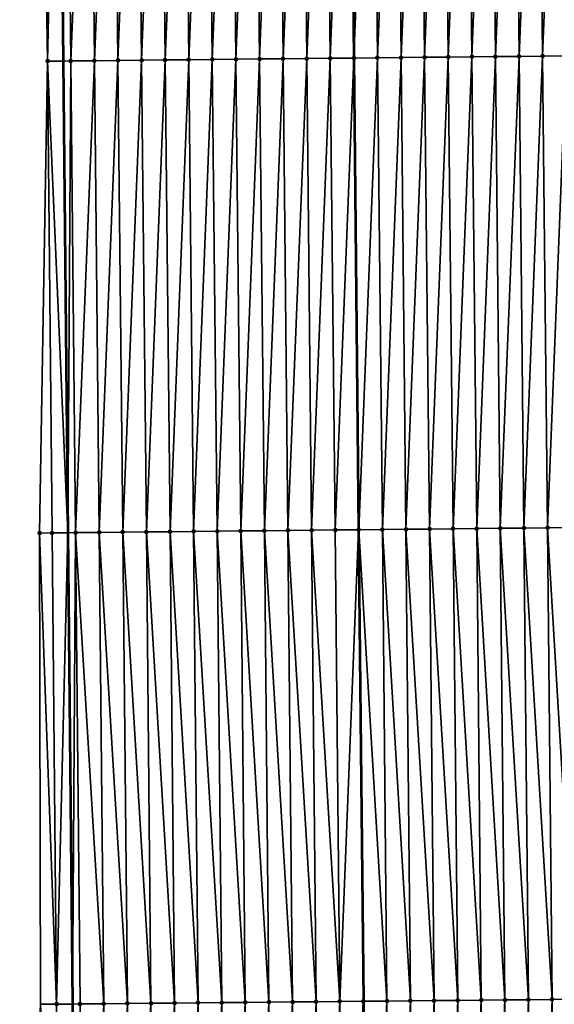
# Model space of a CAD drawing. Header units: feet. Extents: x 2007189 to 2022806, y 818621 to 837694.
# Tile 438 of 656: x 2011347 to 2011369, y 829627 to 829669. Entities that reach past the tile are written whole.
import ezdxf

# ---------------------------------------------------------------- set-up
doc = ezdxf.new("R2010")
doc.units = ezdxf.units.FT
doc.header["$MEASUREMENT"] = 0
for name, color, linetype, lineweight in [('EP_Travel Lane', 172, 'Continuous', 53), ('Road Shots', 141, 'Continuous', 100), ('Road X-Section', 40, 'Continuous', 13), ('STRIPING', 60, 'Continuous', 53)]:
    doc.layers.add(name, color=color, linetype=linetype, lineweight=lineweight)
doc.layers.add('I-77-MM17-21_SB-Surface-Border', color=7, linetype='Continuous')
doc.layers.add('I-77-MM17-21_SB-Surface-TIN', color=7, linetype='Continuous')

msp = doc.modelspace()

# ---------------------------------------------------------------- linework, layer by layer
at = {"layer": 'EP_Travel Lane'}
msp.add_polyline3d([(2011347.77667085, 829726.9372255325, 320.8772647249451), (2011347.981133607, 829706.9384640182, 320.784511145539), (2011348.185597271, 829686.9396137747, 320.7062603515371), (2011348.390057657, 829666.9410841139, 320.5755321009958), (2011348.594520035, 829646.9423597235, 320.476686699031), (2011348.7968347, 829626.9618976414, 320.368494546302), (2011348.999118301, 829606.9631093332, 320.2761360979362), (2011349.201400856, 829586.964424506, 320.1667820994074), (2011349.403681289, 829566.9659493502, 320.0228022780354), (2011349.605962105, 829546.9674364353, 319.8850830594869), (2011349.808244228, 829526.9687943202, 319.7686346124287), (2011350.010525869, 829506.9701998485, 319.6443639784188), (2011350.212806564, 829486.9716988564, 319.5046445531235)], dxfattribs=at)
at = {"layer": 'I-77-MM17-21_SB-Surface-Border', "color": 3, "linetype": 'Continuous', "lineweight": -3}
msp.add_polyline3d([(2011349.681031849, 829486.9667114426, 319.4914617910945), (2011349.95067896, 829506.969639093, 319.6427918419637), (2011348.751969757, 829526.9588964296, 319.7410138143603), (2011347.9165812, 829546.9516157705, 319.8392938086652), (2011348.027647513, 829566.9530622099, 319.9856532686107), (2011347.728978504, 829586.9506311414, 320.1276098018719), (2011346.554376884, 829606.940261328, 320.2022128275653), (2011347.440265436, 829626.9492123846, 320.3286420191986), (2011347.399366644, 829646.9302125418, 320.4409480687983), (2011347.735172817, 829666.9344140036, 320.5582490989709), (2011347.415240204, 829686.931769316, 320.6856433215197), (2011347.614775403, 829706.9347306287, 320.7751653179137), (2011347.147484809, 829726.9308049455, 320.8626599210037)], dxfattribs=at)
at = {"layer": 'I-77-MM17-21_SB-Surface-TIN', "color": 128, "linetype": 'Continuous', "lineweight": -3}
for points in [[(2011347.51096816, 829686.9327427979, 320.688418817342), (2011347.415240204, 829686.931769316, 320.6856433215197), (2011347.735172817, 829666.9344140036, 320.5582490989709)], [(2011347.51096816, 829686.9327427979, 320.688418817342), (2011347.735172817, 829666.9344140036, 320.5582490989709), (2011348.185597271, 829686.9396137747, 320.7062603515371)], [(2011347.735172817, 829666.9344140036, 320.5582490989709), (2011348.390057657, 829666.9410841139, 320.5755321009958), (2011348.185597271, 829686.9396137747, 320.7062603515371)], [(2011348.510916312, 829686.942927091, 320.7148638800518), (2011348.185597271, 829686.9396137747, 320.7062603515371), (2011348.390057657, 829666.9410841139, 320.5755321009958)], [(2011348.510916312, 829686.942927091, 320.7148638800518), (2011348.390057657, 829666.9410841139, 320.5755321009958), (2011348.717829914, 829666.9444225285, 320.584182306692)], [(2011348.510916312, 829686.942927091, 320.7148638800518), (2011348.717829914, 829666.9444225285, 320.584182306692), (2011349.510864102, 829686.9531462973, 320.7355957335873)], [(2011349.510864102, 829686.9531462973, 320.7355957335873), (2011348.717829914, 829666.9444225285, 320.584182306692), (2011349.717777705, 829666.9546416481, 320.6049290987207)], [(2011349.510864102, 829686.9531462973, 320.7355957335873), (2011349.717777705, 829666.9546416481, 320.6049290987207), (2011350.510811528, 829686.9634007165, 320.7505653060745)], [(2011350.510811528, 829686.9634007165, 320.7505653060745), (2011349.717777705, 829666.9546416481, 320.6049290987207), (2011350.717725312, 829666.9648786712, 320.6227461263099)], [(2011350.510811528, 829686.9634007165, 320.7505653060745), (2011350.717725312, 829666.9648786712, 320.6227461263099), (2011351.510758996, 829686.9736511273, 320.7661908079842)], [(2011351.510758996, 829686.9736511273, 320.7661908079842), (2011350.717725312, 829666.9648786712, 320.6227461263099), (2011351.717673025, 829666.975105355, 320.6422550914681)], [(2011351.510758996, 829686.9736511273, 320.7661908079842), (2011351.717673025, 829666.975105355, 320.6422550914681), (2011352.510706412, 829686.9839064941, 320.7810052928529)], [(2011352.510706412, 829686.9839064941, 320.7810052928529), (2011351.717673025, 829666.975105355, 320.6422550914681), (2011352.717620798, 829666.9853262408, 320.6627128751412)], [(2011352.510706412, 829686.9839064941, 320.7810052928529), (2011352.717620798, 829666.9853262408, 320.6627128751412), (2011353.510653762, 829686.9941683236, 320.794762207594)], [(2011353.510653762, 829686.9941683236, 320.794762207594), (2011352.717620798, 829666.9853262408, 320.6627128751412), (2011353.717568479, 829666.9955560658, 320.6817078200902)], [(2011353.510653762, 829686.9941683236, 320.794762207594), (2011353.717568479, 829666.9955560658, 320.6817078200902), (2011354.510601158, 829687.0044257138, 320.8092455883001)], [(2011354.510601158, 829687.0044257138, 320.8092455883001), (2011353.717568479, 829666.9955560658, 320.6817078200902), (2011354.717516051, 829667.0057963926, 320.6989842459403)], [(2011354.510601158, 829687.0044257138, 320.8092455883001), (2011354.717516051, 829667.0057963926, 320.6989842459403), (2011355.510548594, 829687.0146791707, 320.8243726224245)], [(2011355.510548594, 829687.0146791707, 320.8243726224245), (2011354.717516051, 829667.0057963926, 320.6989842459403), (2011355.7174636, 829667.0160389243, 320.7158998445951)], [(2011355.510548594, 829687.0146791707, 320.8243726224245), (2011355.7174636, 829667.0160389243, 320.7158998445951), (2011356.510496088, 829687.0249269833, 320.8404232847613)], [(2011356.510496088, 829687.0249269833, 320.8404232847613), (2011355.7174636, 829667.0160389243, 320.7158998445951), (2011356.717411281, 829667.026268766, 320.7348920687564)], [(2011356.510496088, 829687.0249269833, 320.8404232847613), (2011356.717411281, 829667.026268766, 320.7348920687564), (2011357.51044369, 829687.0351644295, 320.858170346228)], [(2011357.51044369, 829687.0351644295, 320.858170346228), (2011356.717411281, 829667.026268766, 320.7348920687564), (2011357.717359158, 829667.0364795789, 320.7569981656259)], [(2011357.51044369, 829687.0351644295, 320.858170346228), (2011357.717359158, 829667.0364795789, 320.7569981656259), (2011358.510391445, 829687.0453871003, 320.878335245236)], [(2011358.510391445, 829687.0453871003, 320.878335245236), (2011357.717359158, 829667.0364795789, 320.7569981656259), (2011358.717307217, 829667.0466728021, 320.7819826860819)], [(2011358.510391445, 829687.0453871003, 320.878335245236), (2011358.717307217, 829667.0466728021, 320.7819826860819), (2011359.510339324, 829687.0555977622, 320.9004652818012)], [(2011359.510339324, 829687.0555977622, 320.9004652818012), (2011358.717307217, 829667.0466728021, 320.7819826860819), (2011359.717255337, 829667.0568602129, 320.8079183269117)], [(2011359.510339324, 829687.0555977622, 320.9004652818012), (2011359.717255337, 829667.0568602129, 320.8079183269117), (2011360.50390029, 829687.0657444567, 320.9222493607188)], [(2011359.717255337, 829667.0568602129, 320.8079183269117), (2011360.709835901, 829667.066982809, 320.831986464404), (2011360.50390029, 829687.0657444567, 320.9222493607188)], [(2011360.51028719, 829687.0658096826, 320.9223893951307), (2011360.50390029, 829687.0657444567, 320.9222493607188), (2011360.709835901, 829667.066982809, 320.831986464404)], [(2011360.51028719, 829687.0658096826, 320.9223893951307), (2011360.717203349, 829667.0670579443, 320.8321651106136), (2011361.510235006, 829687.0760264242, 320.9435245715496)], [(2011360.51028719, 829687.0658096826, 320.9223893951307), (2011360.709835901, 829667.066982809, 320.831986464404), (2011360.717203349, 829667.0670579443, 320.8321651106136)], [(2011361.510235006, 829687.0760264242, 320.9435245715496), (2011360.717203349, 829667.0670579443, 320.8321651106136), (2011361.717151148, 829667.0772763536, 320.8530281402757)], [(2011361.510235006, 829687.0760264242, 320.9435245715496), (2011361.717151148, 829667.0772763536, 320.8530281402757), (2011362.510182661, 829687.0862587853, 320.9621037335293)], [(2011362.510182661, 829687.0862587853, 320.9621037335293), (2011361.717151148, 829667.0772763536, 320.8530281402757), (2011362.717098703, 829667.087518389, 320.8700249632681)], [(2011362.510182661, 829687.0862587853, 320.9621037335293), (2011362.717098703, 829667.087518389, 320.8700249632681), (2011363.510130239, 829687.0964985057, 320.979478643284)], [(2011363.510130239, 829687.0964985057, 320.979478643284), (2011362.717098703, 829667.087518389, 320.8700249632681), (2011363.717046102, 829667.0977754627, 320.8845608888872)], [(2011363.510130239, 829687.0964985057, 320.979478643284), (2011363.717046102, 829667.0977754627, 320.8845608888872), (2011364.510077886, 829687.106731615, 320.9979353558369)], [(2011364.510077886, 829687.106731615, 320.9979353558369), (2011363.717046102, 829667.0977754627, 320.8845608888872), (2011364.716993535, 829667.1080292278, 320.8996382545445)], [(2011364.510077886, 829687.106731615, 320.9979353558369), (2011364.716993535, 829667.1080292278, 320.8996382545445), (2011365.510025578, 829687.1169603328, 321.0171107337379)], [(2011365.510025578, 829687.1169603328, 321.0171107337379), (2011364.716993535, 829667.1080292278, 320.8996382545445), (2011365.716941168, 829667.11826366, 320.9178792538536)], [(2011365.510025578, 829687.1169603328, 321.0171107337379), (2011365.716941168, 829667.11826366, 320.9178792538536), (2011366.509973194, 829687.1271963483, 321.0350919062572)], [(2011366.509973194, 829687.1271963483, 321.0350919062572), (2011365.716941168, 829667.11826366, 320.9178792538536), (2011366.716888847, 829667.128493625, 320.9368513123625)], [(2011366.509973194, 829687.1271963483, 321.0350919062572), (2011366.716888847, 829667.128493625, 320.9368513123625), (2011367.509920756, 829687.1374376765, 321.0522036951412)], [(2011367.509920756, 829687.1374376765, 321.0522036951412), (2011366.716888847, 829667.128493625, 320.9368513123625), (2011367.716836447, 829667.1387312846, 320.9545641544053)], [(2011367.509920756, 829687.1374376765, 321.0522036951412), (2011367.716836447, 829667.1387312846, 320.9545641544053), (2011368.509868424, 829687.1476686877, 321.071003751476)], [(2011368.509868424, 829687.1476686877, 321.071003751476), (2011367.716836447, 829667.1387312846, 320.9545641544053), (2011368.716784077, 829667.1489660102, 320.9727571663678)], [(2011368.509868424, 829687.1476686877, 321.071003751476), (2011368.716784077, 829667.1489660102, 320.9727571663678), (2011369.509816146, 829687.1578945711, 321.0906429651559)], [(2011369.509816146, 829687.1578945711, 321.0906429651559), (2011368.716784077, 829667.1489660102, 320.9727571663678), (2011369.716731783, 829667.1591933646, 320.9921564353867)], [(2011347.399366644, 829646.9302125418, 320.4409480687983), (2011347.924797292, 829646.9355473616, 320.4575599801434), (2011347.735172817, 829666.9344140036, 320.5582490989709)], [(2011347.735172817, 829666.9344140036, 320.5582490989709), (2011348.594520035, 829646.9423597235, 320.476686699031), (2011348.390057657, 829666.9410841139, 320.5755321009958)], [(2011347.924797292, 829646.9355473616, 320.4575599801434), (2011348.594520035, 829646.9423597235, 320.476686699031), (2011347.735172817, 829666.9344140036, 320.5582490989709)], [(2011348.717829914, 829666.9444225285, 320.584182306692), (2011348.390057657, 829666.9410841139, 320.5755321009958), (2011348.594520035, 829646.9423597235, 320.476686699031)], [(2011348.924745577, 829646.9457187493, 320.4861176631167), (2011348.717829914, 829666.9444225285, 320.584182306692), (2011348.594520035, 829646.9423597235, 320.476686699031)], [(2011348.924745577, 829646.9457187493, 320.4861176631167), (2011349.717777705, 829666.9546416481, 320.6049290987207), (2011348.717829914, 829666.9444225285, 320.584182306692)], [(2011348.924745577, 829646.9457187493, 320.4861176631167), (2011349.924693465, 829646.9559285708, 320.5083859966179), (2011349.717777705, 829666.9546416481, 320.6049290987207)], [(2011349.924693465, 829646.9559285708, 320.5083859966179), (2011350.717725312, 829666.9648786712, 320.6227461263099), (2011349.717777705, 829666.9546416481, 320.6049290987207)], [(2011349.924693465, 829646.9559285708, 320.5083859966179), (2011350.924641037, 829646.9661689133, 320.5256598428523), (2011350.717725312, 829666.9648786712, 320.6227461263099)], [(2011350.924641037, 829646.9661689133, 320.5256598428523), (2011351.717673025, 829666.975105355, 320.6422550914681), (2011350.717725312, 829666.9648786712, 320.6227461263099)], [(2011350.924641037, 829646.9661689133, 320.5256598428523), (2011351.924588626, 829646.9764076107, 320.5432029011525), (2011351.717673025, 829666.975105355, 320.6422550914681)], [(2011351.924588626, 829646.9764076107, 320.5432029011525), (2011352.717620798, 829666.9853262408, 320.6627128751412), (2011351.717673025, 829666.975105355, 320.6422550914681)], [(2011351.924588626, 829646.9764076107, 320.5432029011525), (2011352.924536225, 829646.9866453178, 320.5609080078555), (2011352.717620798, 829666.9853262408, 320.6627128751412)], [(2011352.924536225, 829646.9866453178, 320.5609080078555), (2011353.717568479, 829666.9955560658, 320.6817078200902), (2011352.717620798, 829666.9853262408, 320.6627128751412)], [(2011352.924536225, 829646.9866453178, 320.5609080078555), (2011353.924483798, 829646.99688559, 320.5781933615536), (2011353.717568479, 829666.9955560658, 320.6817078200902)], [(2011353.924483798, 829646.99688559, 320.5781933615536), (2011354.717516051, 829667.0057963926, 320.6989842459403), (2011353.717568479, 829666.9955560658, 320.6817078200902)], [(2011353.924483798, 829646.99688559, 320.5781933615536), (2011354.924431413, 829647.0071217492, 320.5961517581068), (2011354.717516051, 829667.0057963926, 320.6989842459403)], [(2011354.924431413, 829647.0071217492, 320.5961517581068), (2011355.7174636, 829667.0160389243, 320.7158998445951), (2011354.717516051, 829667.0057963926, 320.6989842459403)], [(2011354.924431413, 829647.0071217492, 320.5961517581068), (2011355.924379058, 829647.0173550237, 320.6145822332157), (2011355.7174636, 829667.0160389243, 320.7158998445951)], [(2011355.924379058, 829647.0173550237, 320.6145822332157), (2011356.717411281, 829667.026268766, 320.7348920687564), (2011355.7174636, 829667.0160389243, 320.7158998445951)], [(2011355.924379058, 829647.0173550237, 320.6145822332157), (2011356.924326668, 829647.0275917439, 320.6324488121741), (2011356.717411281, 829667.026268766, 320.7348920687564)], [(2011356.924326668, 829647.0275917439, 320.6324488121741), (2011357.717359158, 829667.0364795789, 320.7569981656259), (2011356.717411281, 829667.026268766, 320.7348920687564)], [(2011356.924326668, 829647.0275917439, 320.6324488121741), (2011357.924274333, 829647.0378230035, 320.6512089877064), (2011357.717359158, 829667.0364795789, 320.7569981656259)], [(2011357.924274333, 829647.0378230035, 320.6512089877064), (2011358.717307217, 829667.0466728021, 320.7819826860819), (2011357.717359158, 829667.0364795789, 320.7569981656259)], [(2011357.924274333, 829647.0378230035, 320.6512089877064), (2011358.924222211, 829647.0480337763, 320.6733216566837), (2011358.717307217, 829667.0466728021, 320.7819826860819)], [(2011358.924222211, 829647.0480337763, 320.6733216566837), (2011359.717255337, 829667.0568602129, 320.8079183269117), (2011358.717307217, 829667.0466728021, 320.7819826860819)], [(2011358.924222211, 829647.0480337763, 320.6733216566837), (2011359.924170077, 829647.0582456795, 320.6952493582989), (2011359.717255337, 829667.0568602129, 320.8079183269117)], [(2011359.924170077, 829647.0582456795, 320.6952493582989), (2011360.709835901, 829667.066982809, 320.831986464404), (2011359.717255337, 829667.0568602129, 320.8079183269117)], [(2011359.924170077, 829647.0582456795, 320.6952493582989), (2011360.915769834, 829647.0683841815, 320.7150544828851), (2011360.709835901, 829667.066982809, 320.831986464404)], [(2011360.717203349, 829667.0670579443, 320.8321651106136), (2011360.709835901, 829667.066982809, 320.831986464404), (2011360.915769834, 829647.0683841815, 320.7150544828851)], [(2011360.92411782, 829647.0684695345, 320.7152212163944), (2011361.717151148, 829667.0772763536, 320.8530281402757), (2011360.717203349, 829667.0670579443, 320.8321651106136)], [(2011360.92411782, 829647.0684695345, 320.7152212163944), (2011360.717203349, 829667.0670579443, 320.8321651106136), (2011360.915769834, 829647.0683841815, 320.7150544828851)], [(2011360.92411782, 829647.0684695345, 320.7152212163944), (2011361.924065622, 829647.0786876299, 320.7361355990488), (2011361.717151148, 829667.0772763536, 320.8530281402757)], [(2011361.924065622, 829647.0786876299, 320.7361355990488), (2011362.717098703, 829667.087518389, 320.8700249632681), (2011361.717151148, 829667.0772763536, 320.8530281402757)], [(2011361.924065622, 829647.0786876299, 320.7361355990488), (2011362.924013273, 829647.088920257, 320.7546720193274), (2011362.717098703, 829667.087518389, 320.8700249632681)], [(2011362.924013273, 829647.088920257, 320.7546720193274), (2011363.717046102, 829667.0977754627, 320.8845608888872), (2011362.717098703, 829667.087518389, 320.8700249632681)], [(2011362.924013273, 829647.088920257, 320.7546720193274), (2011363.923960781, 829647.0991668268, 320.770926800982), (2011363.717046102, 829667.0977754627, 320.8845608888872)], [(2011363.923960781, 829647.0991668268, 320.770926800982), (2011364.716993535, 829667.1080292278, 320.8996382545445), (2011363.717046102, 829667.0977754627, 320.8845608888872)], [(2011363.923960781, 829647.0991668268, 320.770926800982), (2011364.923908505, 829647.1093924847, 320.7906036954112), (2011364.716993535, 829667.1080292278, 320.8996382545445)], [(2011364.923908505, 829647.1093924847, 320.7906036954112), (2011365.716941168, 829667.11826366, 320.9178792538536), (2011364.716993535, 829667.1080292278, 320.8996382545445)], [(2011364.923908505, 829647.1093924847, 320.7906036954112), (2011365.923856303, 829647.1196109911, 320.8114508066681), (2011365.716941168, 829667.11826366, 320.9178792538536)], [(2011365.923856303, 829647.1196109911, 320.8114508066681), (2011366.716888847, 829667.128493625, 320.9368513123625), (2011365.716941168, 829667.11826366, 320.9178792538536)], [(2011365.923856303, 829647.1196109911, 320.8114508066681), (2011366.923803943, 829647.1298447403, 320.8298035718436), (2011366.716888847, 829667.128493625, 320.9368513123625)], [(2011366.923803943, 829647.1298447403, 320.8298035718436), (2011367.716836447, 829667.1387312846, 320.9545641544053), (2011366.716888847, 829667.128493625, 320.9368513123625)], [(2011366.923803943, 829647.1298447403, 320.8298035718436), (2011367.923751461, 829647.1400902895, 320.8462253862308), (2011367.716836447, 829667.1387312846, 320.9545641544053)], [(2011367.923751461, 829647.1400902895, 320.8462253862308), (2011368.716784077, 829667.1489660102, 320.9727571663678), (2011367.716836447, 829667.1387312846, 320.9545641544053)], [(2011367.923751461, 829647.1400902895, 320.8462253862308), (2011368.923699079, 829647.1503261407, 320.864234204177), (2011368.716784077, 829667.1489660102, 320.9727571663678)], [(2011368.923699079, 829647.1503261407, 320.864234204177), (2011369.716731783, 829667.1591933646, 320.9921564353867), (2011368.716784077, 829667.1489660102, 320.9727571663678)], [(2011368.923699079, 829647.1503261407, 320.864234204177), (2011369.923646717, 829647.1605600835, 320.8825552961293), (2011369.716731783, 829667.1591933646, 320.9921564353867)], [(2011348.116911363, 829626.9555330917, 320.3496080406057), (2011347.924797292, 829646.9355473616, 320.4575599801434), (2011347.399366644, 829646.9302125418, 320.4409480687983)], [(2011347.440265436, 829626.9492123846, 320.3286420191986), (2011348.116911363, 829626.9555330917, 320.3496080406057), (2011347.399366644, 829646.9302125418, 320.4409480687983)], [(2011348.116911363, 829626.9555330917, 320.3496080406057), (2011348.594520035, 829646.9423597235, 320.476686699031), (2011347.924797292, 829646.9355473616, 320.4575599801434)], [(2011348.116911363, 829626.9555330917, 320.3496080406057), (2011348.7968347, 829626.9618976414, 320.368494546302), (2011348.594520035, 829646.9423597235, 320.476686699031)], [(2011348.924745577, 829646.9457187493, 320.4861176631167), (2011348.594520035, 829646.9423597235, 320.476686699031), (2011348.7968347, 829626.9618976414, 320.368494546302)], [(2011349.116867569, 829626.9648933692, 320.3773842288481), (2011348.924745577, 829646.9457187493, 320.4861176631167), (2011348.7968347, 829626.9618976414, 320.368494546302)], [(2011350.116823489, 829626.9742837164, 320.4002020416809), (2011349.924693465, 829646.9559285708, 320.5083859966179), (2011348.924745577, 829646.9457187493, 320.4861176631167)], [(2011349.116867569, 829626.9648933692, 320.3773842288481), (2011350.116823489, 829626.9742837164, 320.4002020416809), (2011348.924745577, 829646.9457187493, 320.4861176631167)], [(2011351.116779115, 829626.983704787, 320.4179536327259), (2011350.924641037, 829646.9661689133, 320.5256598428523), (2011349.924693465, 829646.9559285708, 320.5083859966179)], [(2011350.116823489, 829626.9742837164, 320.4002020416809), (2011351.116779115, 829626.983704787, 320.4179536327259), (2011349.924693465, 829646.9559285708, 320.5083859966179)], [(2011352.116734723, 829626.9931278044, 320.435384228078), (2011351.924588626, 829646.9764076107, 320.5432029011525), (2011350.924641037, 829646.9661689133, 320.5256598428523)], [(2011351.116779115, 829626.983704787, 320.4179536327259), (2011352.116734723, 829626.9931278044, 320.435384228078), (2011350.924641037, 829646.9661689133, 320.5256598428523)], [(2011353.116690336, 829627.0025503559, 320.4528916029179), (2011352.924536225, 829646.9866453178, 320.5609080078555), (2011351.924588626, 829646.9764076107, 320.5432029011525)], [(2011352.116734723, 829626.9931278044, 320.435384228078), (2011353.116690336, 829627.0025503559, 320.4528916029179), (2011351.924588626, 829646.9764076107, 320.5432029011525)], [(2011354.116645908, 829627.0119771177, 320.4697047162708), (2011353.924483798, 829646.99688559, 320.5781933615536), (2011352.924536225, 829646.9866453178, 320.5609080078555)], [(2011353.116690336, 829627.0025503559, 320.4528916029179), (2011354.116645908, 829627.0119771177, 320.4697047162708), (2011352.924536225, 829646.9866453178, 320.5609080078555)], [(2011355.116601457, 829627.0214063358, 320.4861128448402), (2011354.924431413, 829647.0071217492, 320.5961517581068), (2011353.924483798, 829646.99688559, 320.5781933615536)], [(2011354.116645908, 829627.0119771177, 320.4697047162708), (2011355.116601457, 829627.0214063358, 320.4861128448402), (2011353.924483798, 829646.99688559, 320.5781933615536)], [(2011356.116557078, 829627.0308279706, 320.5037713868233), (2011355.924379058, 829647.0173550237, 320.6145822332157), (2011354.924431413, 829647.0071217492, 320.5961517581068)], [(2011355.116601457, 829627.0214063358, 320.4861128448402), (2011356.116557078, 829627.0308279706, 320.5037713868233), (2011354.924431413, 829647.0071217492, 320.5961517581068)], [(2011357.116512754, 829627.0402438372, 320.5223811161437), (2011356.924326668, 829647.0275917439, 320.6324488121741), (2011355.924379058, 829647.0173550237, 320.6145822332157)], [(2011356.116557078, 829627.0308279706, 320.5037713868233), (2011357.116512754, 829627.0402438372, 320.5223811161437), (2011355.924379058, 829647.0173550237, 320.6145822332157)], [(2011358.116468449, 829627.0496577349, 320.5413154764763), (2011357.924274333, 829647.0378230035, 320.6512089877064), (2011356.924326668, 829647.0275917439, 320.6324488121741)], [(2011357.116512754, 829627.0402438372, 320.5223811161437), (2011358.116468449, 829627.0496577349, 320.5413154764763), (2011356.924326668, 829647.0275917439, 320.6324488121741)], [(2011359.116424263, 829627.0590590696, 320.5623214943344), (2011358.924222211, 829647.0480337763, 320.6733216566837), (2011357.924274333, 829647.0378230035, 320.6512089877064)], [(2011358.116468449, 829627.0496577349, 320.5413154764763), (2011359.116424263, 829627.0590590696, 320.5623214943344), (2011357.924274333, 829647.0378230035, 320.6512089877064)], [(2011360.116380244, 829627.0684430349, 320.5861916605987), (2011359.924170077, 829647.0582456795, 320.6952493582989), (2011358.924222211, 829647.0480337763, 320.6733216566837)], [(2011359.116424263, 829627.0590590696, 320.5623214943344), (2011360.116380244, 829627.0684430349, 320.5861916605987), (2011358.924222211, 829647.0480337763, 320.6733216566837)], [(2011360.116380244, 829627.0684430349, 320.5861916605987), (2011360.915769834, 829647.0683841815, 320.7150544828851), (2011359.924170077, 829647.0582456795, 320.6952493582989)], [(2011360.116380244, 829627.0684430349, 320.5861916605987), (2011361.116336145, 829627.0778352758, 320.6086972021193), (2011360.915769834, 829647.0683841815, 320.7150544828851)], [(2011360.92411782, 829647.0684695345, 320.7152212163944), (2011360.915769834, 829647.0683841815, 320.7150544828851), (2011361.122180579, 829627.077890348, 320.6087994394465)], [(2011361.116336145, 829627.0778352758, 320.6086972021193), (2011361.122180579, 829627.077890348, 320.6087994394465), (2011360.915769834, 829647.0683841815, 320.7150544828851)], [(2011362.116291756, 829627.0872579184, 320.6261895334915), (2011361.924065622, 829647.0786876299, 320.7361355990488), (2011360.92411782, 829647.0684695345, 320.7152212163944)], [(2011362.116291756, 829627.0872579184, 320.6261895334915), (2011360.92411782, 829647.0684695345, 320.7152212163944), (2011361.122180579, 829627.077890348, 320.6087994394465)], [(2011363.116247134, 829627.0967050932, 320.6396366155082), (2011362.924013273, 829647.088920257, 320.7546720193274), (2011361.924065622, 829647.0786876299, 320.7361355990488)], [(2011362.116291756, 829627.0872579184, 320.6261895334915), (2011363.116247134, 829627.0967050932, 320.6396366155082), (2011361.924065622, 829647.0786876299, 320.7361355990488)], [(2011364.11620265, 829627.1061378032, 320.6554689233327), (2011363.923960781, 829647.0991668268, 320.770926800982), (2011362.924013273, 829647.088920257, 320.7546720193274)], [(2011363.116247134, 829627.0967050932, 320.6396366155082), (2011364.11620265, 829627.1061378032, 320.6554689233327), (2011362.924013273, 829647.088920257, 320.7546720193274)], [(2011365.116158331, 829627.1155531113, 320.6741707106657), (2011364.923908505, 829647.1093924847, 320.7906036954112), (2011363.923960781, 829647.0991668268, 320.770926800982)], [(2011364.11620265, 829627.1061378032, 320.6554689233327), (2011365.116158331, 829627.1155531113, 320.6741707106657), (2011363.923960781, 829647.0991668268, 320.770926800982)], [(2011366.116114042, 829627.1249653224, 320.6933832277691), (2011365.923856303, 829647.1196109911, 320.8114508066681), (2011364.923908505, 829647.1093924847, 320.7906036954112)], [(2011365.116158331, 829627.1155531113, 320.6741707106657), (2011366.116114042, 829627.1249653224, 320.6933832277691), (2011364.923908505, 829647.1093924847, 320.7906036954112)], [(2011367.116069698, 829627.1343833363, 320.7116388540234), (2011366.923803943, 829647.1298447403, 320.8298035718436), (2011365.923856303, 829647.1196109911, 320.8114508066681)], [(2011366.116114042, 829627.1249653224, 320.6933832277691), (2011367.116069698, 829627.1343833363, 320.7116388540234), (2011365.923856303, 829647.1196109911, 320.8114508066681)], [(2011368.116025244, 829627.1438128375, 320.72800026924), (2011367.923751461, 829647.1400902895, 320.8462253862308), (2011366.923803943, 829647.1298447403, 320.8298035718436)], [(2011367.116069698, 829627.1343833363, 320.7116388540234), (2011368.116025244, 829627.1438128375, 320.72800026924), (2011366.923803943, 829647.1298447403, 320.8298035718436)], [(2011369.115980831, 829627.153238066, 320.7450662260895), (2011368.923699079, 829647.1503261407, 320.864234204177), (2011367.923751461, 829647.1400902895, 320.8462253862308)], [(2011368.116025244, 829627.1438128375, 320.72800026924), (2011369.115980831, 829627.153238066, 320.7450662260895), (2011367.923751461, 829647.1400902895, 320.8462253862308)], [(2011370.115936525, 829627.1626520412, 320.7639878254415), (2011369.923646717, 829647.1605600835, 320.8825552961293), (2011368.923699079, 829647.1503261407, 320.864234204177)], [(2011369.115980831, 829627.153238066, 320.7450662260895), (2011370.115936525, 829627.1626520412, 320.7639878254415), (2011368.923699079, 829647.1503261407, 320.864234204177)], [(2011348.307484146, 829606.9566276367, 320.258163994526), (2011348.116911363, 829626.9555330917, 320.3496080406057), (2011347.440265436, 829626.9492123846, 320.3286420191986)], [(2011348.307484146, 829606.9566276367, 320.258163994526), (2011348.7968347, 829626.9618976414, 320.368494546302), (2011348.116911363, 829626.9555330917, 320.3496080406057)], [(2011348.307484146, 829606.9566276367, 320.258163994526), (2011348.999118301, 829606.9631093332, 320.2761360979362), (2011348.7968347, 829626.9618976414, 320.368494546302)], [(2011349.116867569, 829626.9648933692, 320.3773842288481), (2011348.7968347, 829626.9618976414, 320.368494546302), (2011348.999118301, 829606.9631093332, 320.2761360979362)], [(2011349.307440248, 829606.9659987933, 320.2841478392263), (2011349.116867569, 829626.9648933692, 320.3773842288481), (2011348.999118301, 829606.9631093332, 320.2761360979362)], [(2011349.307440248, 829606.9659987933, 320.2841478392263), (2011350.116823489, 829626.9742837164, 320.4002020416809), (2011349.116867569, 829626.9648933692, 320.3773842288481)], [(2011349.307440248, 829606.9659987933, 320.2841478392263), (2011350.30739597, 829606.9754098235, 320.3035565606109), (2011350.116823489, 829626.9742837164, 320.4002020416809)], [(2011350.30739597, 829606.9754098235, 320.3035565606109), (2011351.116779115, 829626.983704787, 320.4179536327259), (2011350.116823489, 829626.9742837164, 320.4002020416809)], [(2011350.30739597, 829606.9754098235, 320.3035565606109), (2011351.307351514, 829606.9848395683, 320.3198793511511), (2011351.116779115, 829626.983704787, 320.4179536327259)], [(2011351.307351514, 829606.9848395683, 320.3198793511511), (2011352.116734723, 829626.9931278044, 320.435384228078), (2011351.116779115, 829626.983704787, 320.4179536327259)], [(2011351.307351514, 829606.9848395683, 320.3198793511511), (2011352.30730702, 829606.9942733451, 320.3355372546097), (2011352.116734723, 829626.9931278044, 320.435384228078)], [(2011352.30730702, 829606.9942733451, 320.3355372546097), (2011353.116690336, 829627.0025503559, 320.4528916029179), (2011352.116734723, 829626.9931278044, 320.435384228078)], [(2011352.30730702, 829606.9942733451, 320.3355372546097), (2011353.307262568, 829607.0037026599, 320.3519309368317), (2011353.116690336, 829627.0025503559, 320.4528916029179)], [(2011353.307262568, 829607.0037026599, 320.3519309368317), (2011354.116645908, 829627.0119771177, 320.4697047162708), (2011353.116690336, 829627.0025503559, 320.4528916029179)], [(2011353.307262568, 829607.0037026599, 320.3519309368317), (2011354.307218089, 829607.0131347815, 320.3678617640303), (2011354.116645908, 829627.0119771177, 320.4697047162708)], [(2011354.307218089, 829607.0131347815, 320.3678617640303), (2011355.116601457, 829627.0214063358, 320.4861128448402), (2011354.116645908, 829627.0119771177, 320.4697047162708)], [(2011354.307218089, 829607.0131347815, 320.3678617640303), (2011355.307173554, 829607.0225728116, 320.3828183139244), (2011355.116601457, 829627.0214063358, 320.4861128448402)], [(2011355.307173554, 829607.0225728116, 320.3828183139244), (2011356.116557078, 829627.0308279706, 320.5037713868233), (2011355.116601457, 829627.0214063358, 320.4861128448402)], [(2011355.307173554, 829607.0225728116, 320.3828183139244), (2011356.307129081, 829607.0320042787, 320.3988570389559), (2011356.116557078, 829627.0308279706, 320.5037713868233)], [(2011356.307129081, 829607.0320042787, 320.3988570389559), (2011357.116512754, 829627.0402438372, 320.5223811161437), (2011356.116557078, 829627.0308279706, 320.5037713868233)], [(2011356.307129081, 829607.0320042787, 320.3988570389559), (2011357.307084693, 829607.041426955, 320.4163453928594), (2011357.116512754, 829627.0402438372, 320.5223811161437)], [(2011357.307084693, 829607.041426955, 320.4163453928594), (2011358.116468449, 829627.0496577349, 320.5413154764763), (2011357.116512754, 829627.0402438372, 320.5223811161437)], [(2011357.307084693, 829607.041426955, 320.4163453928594), (2011358.307040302, 829607.0508498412, 320.4337991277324), (2011358.116468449, 829627.0496577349, 320.5413154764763)], [(2011358.307040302, 829607.0508498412, 320.4337991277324), (2011359.116424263, 829627.0590590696, 320.5623214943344), (2011358.116468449, 829627.0496577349, 320.5413154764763)], [(2011358.307040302, 829607.0508498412, 320.4337991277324), (2011359.306996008, 829607.0602625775, 320.4529265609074), (2011359.116424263, 829627.0590590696, 320.5623214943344)], [(2011359.306996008, 829607.0602625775, 320.4529265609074), (2011360.116380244, 829627.0684430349, 320.5861916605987), (2011359.116424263, 829627.0590590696, 320.5623214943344)], [(2011359.306996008, 829607.0602625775, 320.4529265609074), (2011360.306951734, 829607.0696731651, 320.4724083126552), (2011360.116380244, 829627.0684430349, 320.5861916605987)], [(2011360.306951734, 829607.0696731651, 320.4724083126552), (2011361.116336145, 829627.0778352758, 320.6086972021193), (2011360.116380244, 829627.0684430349, 320.5861916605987)], [(2011360.306951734, 829607.0696731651, 320.4724083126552), (2011361.306907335, 829607.0790969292, 320.4897172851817), (2011361.116336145, 829627.0778352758, 320.6086972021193)], [(2011361.306907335, 829607.0790969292, 320.4897172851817), (2011361.122180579, 829627.077890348, 320.6087994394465), (2011361.116336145, 829627.0778352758, 320.6086972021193)], [(2011362.116291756, 829627.0872579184, 320.6261895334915), (2011361.122180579, 829627.077890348, 320.6087994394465), (2011361.32873896, 829607.079302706, 320.4900899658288)], [(2011361.306907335, 829607.0790969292, 320.4897172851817), (2011361.32873896, 829607.079302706, 320.4900899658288), (2011361.122180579, 829627.077890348, 320.6087994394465)], [(2011362.306862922, 829607.088522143, 320.5067872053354), (2011362.116291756, 829627.0872579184, 320.6261895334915), (2011361.32873896, 829607.079302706, 320.4900899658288)], [(2011362.306862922, 829607.088522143, 320.5067872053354), (2011363.116247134, 829627.0967050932, 320.6396366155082), (2011362.116291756, 829627.0872579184, 320.6261895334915)], [(2011362.306862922, 829607.088522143, 320.5067872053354), (2011363.306818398, 829607.0979590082, 320.5219358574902), (2011363.116247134, 829627.0967050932, 320.6396366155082)], [(2011363.306818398, 829607.0979590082, 320.5219358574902), (2011364.11620265, 829627.1061378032, 320.6554689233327), (2011363.116247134, 829627.0967050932, 320.6396366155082)], [(2011363.306818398, 829607.0979590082, 320.5219358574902), (2011364.306773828, 829607.1074007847, 320.536274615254), (2011364.11620265, 829627.1061378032, 320.6554689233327)], [(2011364.306773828, 829607.1074007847, 320.536274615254), (2011365.116158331, 829627.1155531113, 320.6741707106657), (2011364.11620265, 829627.1061378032, 320.6554689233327)], [(2011364.306773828, 829607.1074007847, 320.536274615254), (2011365.306729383, 829607.1168292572, 320.5528071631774), (2011365.116158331, 829627.1155531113, 320.6741707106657)], [(2011365.306729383, 829607.1168292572, 320.5528071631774), (2011366.116114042, 829627.1249653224, 320.6933832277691), (2011365.116158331, 829627.1155531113, 320.6741707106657)], [(2011365.306729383, 829607.1168292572, 320.5528071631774), (2011366.306685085, 829607.1262424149, 320.5718651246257), (2011366.116114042, 829627.1249653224, 320.6933832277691)], [(2011366.306685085, 829607.1262424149, 320.5718651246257), (2011367.116069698, 829627.1343833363, 320.7116388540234), (2011366.116114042, 829627.1249653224, 320.6933832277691)], [(2011366.306685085, 829607.1262424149, 320.5718651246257), (2011367.306640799, 829607.1356543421, 320.5911259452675), (2011367.116069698, 829627.1343833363, 320.7116388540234)], [(2011367.306640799, 829607.1356543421, 320.5911259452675), (2011368.116025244, 829627.1438128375, 320.72800026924), (2011367.116069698, 829627.1343833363, 320.7116388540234)], [(2011367.306640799, 829607.1356543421, 320.5911259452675), (2011368.306596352, 829607.1450831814, 320.6075980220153), (2011368.116025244, 829627.1438128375, 320.72800026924)], [(2011368.306596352, 829607.1450831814, 320.6075980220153), (2011369.115980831, 829627.153238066, 320.7450662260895), (2011368.116025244, 829627.1438128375, 320.72800026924)], [(2011368.306596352, 829607.1450831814, 320.6075980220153), (2011369.306551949, 829607.1545073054, 320.6248476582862), (2011369.115980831, 829627.153238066, 320.7450662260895)], [(2011369.306551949, 829607.1545073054, 320.6248476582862), (2011370.115936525, 829627.1626520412, 320.7639878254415), (2011369.115980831, 829627.153238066, 320.7450662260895)]]:
    msp.add_3dface(points, dxfattribs=at)
at = {"layer": 'Road Shots', "lineweight": 100}
for p in [(2011347.735172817, 829666.9344140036, 320.5582490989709), (2011348.717829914, 829666.9444225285, 320.584182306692), (2011349.717777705, 829666.9546416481, 320.6049290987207), (2011350.717725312, 829666.9648786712, 320.6227461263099), (2011351.717673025, 829666.975105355, 320.6422550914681), (2011352.717620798, 829666.9853262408, 320.6627128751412), (2011353.717568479, 829666.9955560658, 320.6817078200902), (2011354.717516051, 829667.0057963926, 320.6989842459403), (2011355.7174636, 829667.0160389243, 320.7158998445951), (2011356.717411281, 829667.026268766, 320.7348920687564), (2011357.717359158, 829667.0364795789, 320.7569981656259), (2011358.717307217, 829667.0466728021, 320.7819826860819), (2011359.717255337, 829667.0568602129, 320.8079183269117), (2011360.717203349, 829667.0670579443, 320.8321651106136), (2011361.717151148, 829667.0772763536, 320.8530281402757), (2011362.717098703, 829667.087518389, 320.8700249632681), (2011363.717046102, 829667.0977754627, 320.8845608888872), (2011364.716993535, 829667.1080292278, 320.8996382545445), (2011365.716941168, 829667.11826366, 320.9178792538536), (2011366.716888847, 829667.128493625, 320.9368513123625), (2011367.716836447, 829667.1387312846, 320.9545641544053), (2011368.716784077, 829667.1489660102, 320.9727571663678), (2011347.399366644, 829646.9302125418, 320.4409480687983), (2011347.924797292, 829646.9355473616, 320.4575599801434), (2011348.924745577, 829646.9457187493, 320.4861176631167), (2011349.924693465, 829646.9559285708, 320.5083859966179), (2011350.924641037, 829646.9661689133, 320.5256598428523), (2011351.924588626, 829646.9764076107, 320.5432029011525), (2011352.924536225, 829646.9866453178, 320.5609080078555), (2011353.924483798, 829646.99688559, 320.5781933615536), (2011354.924431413, 829647.0071217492, 320.5961517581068), (2011355.924379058, 829647.0173550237, 320.6145822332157), (2011356.924326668, 829647.0275917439, 320.6324488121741), (2011357.924274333, 829647.0378230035, 320.6512089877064), (2011358.924222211, 829647.0480337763, 320.6733216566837), (2011359.924170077, 829647.0582456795, 320.6952493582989), (2011360.92411782, 829647.0684695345, 320.7152212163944), (2011361.924065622, 829647.0786876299, 320.7361355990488), (2011362.924013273, 829647.088920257, 320.7546720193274), (2011363.923960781, 829647.0991668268, 320.770926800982), (2011364.923908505, 829647.1093924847, 320.7906036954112), (2011365.923856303, 829647.1196109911, 320.8114508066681), (2011366.923803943, 829647.1298447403, 320.8298035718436), (2011367.923751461, 829647.1400902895, 320.8462253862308), (2011368.923699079, 829647.1503261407, 320.864234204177), (2011348.116911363, 829626.9555330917, 320.3496080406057), (2011349.116867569, 829626.9648933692, 320.3773842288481), (2011350.116823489, 829626.9742837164, 320.4002020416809), (2011351.116779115, 829626.983704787, 320.4179536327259), (2011352.116734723, 829626.9931278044, 320.435384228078), (2011353.116690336, 829627.0025503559, 320.4528916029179), (2011354.116645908, 829627.0119771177, 320.4697047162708), (2011355.116601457, 829627.0214063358, 320.4861128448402), (2011356.116557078, 829627.0308279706, 320.5037713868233), (2011357.116512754, 829627.0402438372, 320.5223811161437), (2011358.116468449, 829627.0496577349, 320.5413154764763), (2011359.116424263, 829627.0590590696, 320.5623214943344), (2011360.116380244, 829627.0684430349, 320.5861916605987), (2011361.116336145, 829627.0778352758, 320.6086972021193), (2011362.116291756, 829627.0872579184, 320.6261895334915), (2011363.116247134, 829627.0967050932, 320.6396366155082), (2011364.11620265, 829627.1061378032, 320.6554689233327), (2011365.116158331, 829627.1155531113, 320.6741707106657), (2011366.116114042, 829627.1249653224, 320.6933832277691), (2011367.116069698, 829627.1343833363, 320.7116388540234), (2011368.116025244, 829627.1438128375, 320.72800026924), (2011369.115980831, 829627.153238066, 320.7450662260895)]:
    msp.add_point(p, dxfattribs=at)
at = {"layer": 'Road X-Section', "extrusion": (-0.01034570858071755, 0.9999278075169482, 0.006111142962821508), "elevation": 808800.1801526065, "flags": 128}
msp.add_lwpolyline([(-2019865.72260592, -4622.113753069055), (-2019864.722605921, -4622.075228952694), (-2019863.722605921, -4622.034256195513), (-2019862.722605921, -4621.994724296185), (-2019861.722605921, -4621.968799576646), (-2019860.722605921, -4621.925928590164), (-2019859.722605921, -4621.89708338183), (-2019858.722605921, -4621.880625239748), (-2019857.72260592, -4621.86800575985), (-2019856.722605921, -4621.856862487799), (-2019855.72260592, -4621.847167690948), (-2019854.72260592, -4621.836087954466), (-2019853.72260592, -4621.821050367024), (-2019852.722605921, -4621.809398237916), (-2019851.72260592, -4621.798087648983), (-2019850.722605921, -4621.785775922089), (-2019849.72260592, -4621.770258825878), (-2019848.722605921, -4621.759693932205), (-2019848.000278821, -4621.758453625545), (-2019848.000278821, -4621.758453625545), (-2019847.722605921, -4621.759382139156), (-2019847.268088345, -4621.763091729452), (-2019846.722605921, -4621.769860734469), (-2019845.72260592, -4621.787676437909), (-2019844.72260592, -4621.807076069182), (-2019843.722605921, -4621.825269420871), (-2019842.72260592, -4621.842982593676), (-2019841.722605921, -4621.861955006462), (-2019840.722605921, -4621.880196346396), (-2019839.72260592, -4621.895273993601), (-2019838.722605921, -4621.909810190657), (-2019837.72260592, -4621.92680733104), (-2019836.72260592, -4621.94767075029), (-2019835.722605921, -4621.971917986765), (-2019834.72260592, -4621.997854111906), (-2019833.72260592, -4622.02283909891), (-2019832.722605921, -4622.044945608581), (-2019831.72260592, -4622.063938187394), (-2019830.72260592, -4622.080854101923), (-2019829.722605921, -4622.098130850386), (-2019828.72260592, -4622.117126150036), (-2019827.722605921, -4622.137584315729), (-2019826.722605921, -4622.157093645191), (-2019825.72260592, -4622.174911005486), (-2019824.722605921, -4622.195658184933), (-2019823.739897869, -4622.221591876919)], dxfattribs=at)
at = {"layer": 'Road X-Section', "extrusion": (-0.01034570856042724, 0.9999278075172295, 0.006111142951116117), "elevation": 808780.180193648, "flags": 128}
msp.add_lwpolyline([(-2019866.722589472, -4622.130554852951), (-2019865.722589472, -4622.089312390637), (-2019864.722589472, -4622.050528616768), (-2019863.722589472, -4622.007019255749), (-2019862.722589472, -4621.963839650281), (-2019861.722589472, -4621.932367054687), (-2019860.722589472, -4621.890851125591), (-2019859.722589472, -4621.867338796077), (-2019858.722589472, -4621.85300043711), (-2019857.722589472, -4621.836614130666), (-2019856.722589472, -4621.822911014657), (-2019855.722589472, -4621.816368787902), (-2019854.722589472, -4621.810004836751), (-2019853.722589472, -4621.799610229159), (-2019852.722589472, -4621.790741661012), (-2019851.722589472, -4621.780492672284), (-2019850.722589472, -4621.76763349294), (-2019849.722589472, -4621.753938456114), (-2019848.722589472, -4621.743188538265), (-2019848.034750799, -4621.73859429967), (-2019848.034750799, -4621.73859429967), (-2019847.722589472, -4621.740098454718), (-2019847.409512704, -4621.743768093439), (-2019846.722589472, -4621.755773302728), (-2019845.722589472, -4621.775045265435), (-2019844.722589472, -4621.793366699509), (-2019843.722589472, -4621.811375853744), (-2019842.722589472, -4621.827797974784), (-2019841.722589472, -4621.846151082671), (-2019840.722589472, -4621.866998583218), (-2019839.722589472, -4621.886675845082), (-2019838.722589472, -4621.902930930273), (-2019837.722589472, -4621.921467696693), (-2019836.722589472, -4621.942382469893), (-2019835.722589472, -4621.962354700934), (-2019834.722589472, -4621.984282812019), (-2019833.722589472, -4622.006395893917), (-2019832.722589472, -4622.025156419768), (-2019831.722589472, -4622.04302333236), (-2019830.722589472, -4622.06145415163), (-2019829.722589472, -4622.079412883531), (-2019828.722589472, -4622.09669856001), (-2019827.722589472, -4622.11440399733), (-2019826.722589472, -4622.131947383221), (-2019825.722589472, -4622.149221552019), (-2019824.722589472, -4622.171490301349), (-2019823.722589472, -4622.200048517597), (-2019823.197131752, -4622.216660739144)], dxfattribs=at)
at = {"layer": 'Road X-Section', "extrusion": (-0.009528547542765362, 0.9999362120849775, 0.00606453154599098), "elevation": 810410.751972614, "flags": 128}
msp.add_lwpolyline([(-2019205.088358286, -4594.419085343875), (-2019204.088358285, -4594.374652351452), (-2019203.088358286, -4594.338174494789), (-2019202.088358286, -4594.298882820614), (-2019201.088358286, -4594.257532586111), (-2019200.088358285, -4594.226514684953), (-2019199.088358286, -4594.189186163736), (-2019198.088358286, -4594.160869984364), (-2019197.088358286, -4594.143628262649), (-2019196.088358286, -4594.133695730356), (-2019195.088358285, -4594.122508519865), (-2019194.088358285, -4594.118424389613), (-2019193.088358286, -4594.111775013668), (-2019192.088358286, -4594.09925957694), (-2019191.088358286, -4594.091119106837), (-2019190.088358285, -4594.08190106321), (-2019189.088358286, -4594.070680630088), (-2019188.088358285, -4594.056276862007), (-2019187.088358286, -4594.043551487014), (-2019186.613397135, -4594.041296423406), (-2019186.544539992, -4594.041405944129), (-2019186.088358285, -4594.04475378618), (-2019185.886539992, -4594.047642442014), (-2019185.088358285, -4594.062670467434), (-2019184.088358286, -4594.082065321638), (-2019183.088358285, -4594.100987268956), (-2019182.088358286, -4594.118053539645), (-2019181.088358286, -4594.134415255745), (-2019180.088358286, -4594.152671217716), (-2019179.088358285, -4594.171884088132), (-2019178.088358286, -4594.190586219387), (-2019177.088358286, -4594.206418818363), (-2019176.088358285, -4594.219866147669), (-2019175.088358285, -4594.237358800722), (-2019174.088358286, -4594.259864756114), (-2019173.088358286, -4594.283735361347), (-2019172.088358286, -4594.3047417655), (-2019171.088358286, -4594.323676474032), (-2019170.088358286, -4594.34228654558), (-2019169.088358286, -4594.3599454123), (-2019168.088358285, -4594.376353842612), (-2019167.088358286, -4594.393167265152), (-2019166.088358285, -4594.41067496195), (-2019165.088358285, -4594.428105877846), (-2019164.088358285, -4594.44585779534), (-2019163.088358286, -4594.468676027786), (-2019162.088358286, -4594.496452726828), (-2019161.41168285, -4594.517419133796)], dxfattribs=at)
at = {"layer": 'STRIPING'}
msp.add_polyline3d([(2011360.092030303, 829727.0631478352, 321.1223756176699), (2011360.297964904, 829707.0644842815, 321.0160757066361), (2011360.50390029, 829687.0657444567, 320.9222493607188), (2011360.709835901, 829667.066982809, 320.831986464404), (2011360.915769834, 829647.0683841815, 320.7150544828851), (2011361.122180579, 829627.077890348, 320.6087994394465), (2011361.32873896, 829607.079302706, 320.4900899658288), (2011361.535297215, 829587.0807271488, 320.369418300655), (2011361.741855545, 829567.0821444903, 320.2498946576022), (2011361.94841296, 829547.083650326, 320.115793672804), (2011362.154971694, 829527.085028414, 320.0027429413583), (2011362.361530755, 829507.0863748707, 319.8949234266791), (2011362.568087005, 829487.0879935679, 319.742196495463)], dxfattribs=at)

doc.saveas('drawing.dxf')
